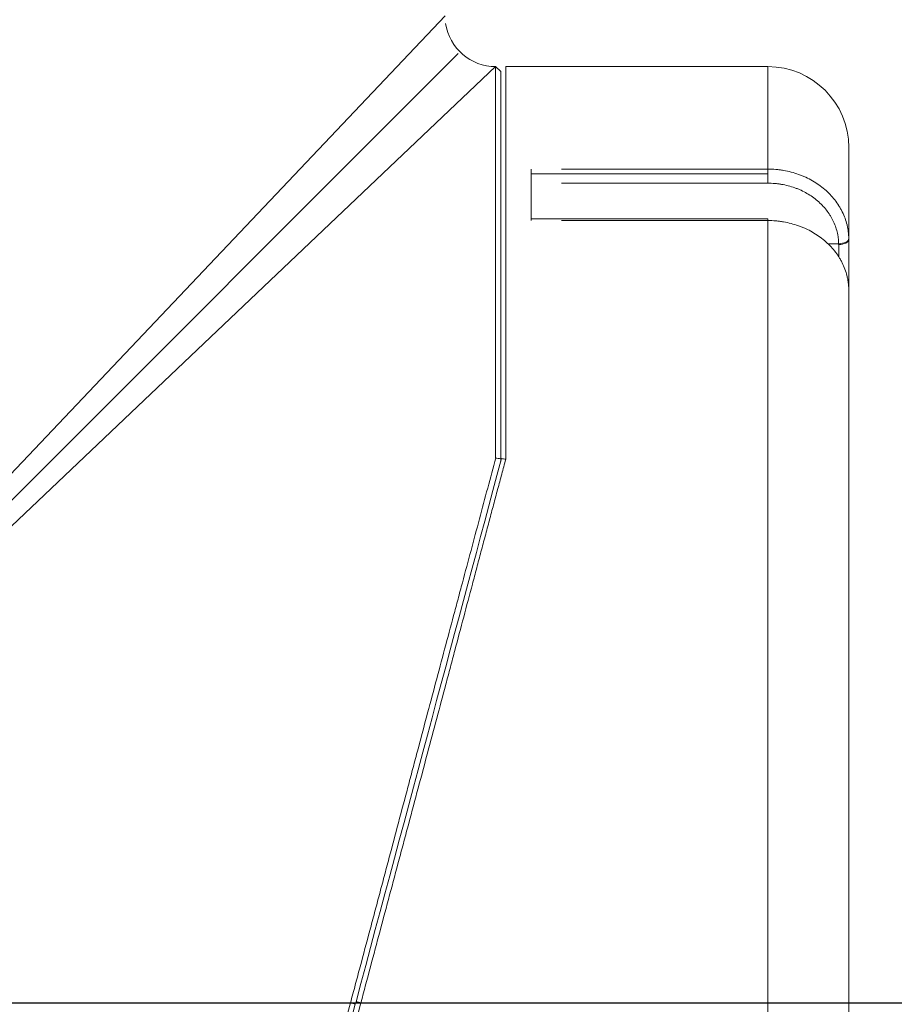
# Model space of a CAD drawing. Header units: millimetres. Extents: x 25069 to 61396, y 8621 to 21558.
# Tile 411 of 656: x 51633 to 51719, y 14430 to 14527. Entities that reach past the tile are written whole.
import ezdxf

# ---------------------------------------------------------------- set-up
doc = ezdxf.new("R2010")
doc.units = ezdxf.units.MM
doc.layers.add('10', color=7, linetype='Continuous')
doc.layers.add('dim', color=84, linetype='Continuous', lineweight=9)
doc.dimstyles.get("Standard").update_dxf_attribs({"dimtxt": 15, "dimasz": 5, "dimexe": 8, "dimexo": 5, "dimgap": 3, "dimtad": 0, "dimzin": 0, "dimdsep": 46, "dimtxsty": 'Standard', "dimblk": 'CLOSEDBLANK', "dimcen": 2, "dimclrd": 4, "dimclre": 3, "dimadec": 0, "dimazin": 0, "dimtfac": 1, "dimtofl": 0, "dimtmove": 0, "dimatfit": 3, "dimldrblk": 'CLOSEDBLANK', "dimfxl": 0, "dimtolj": 1, "dimtzin": 0, "dimarcsym": 0})

# ---------------------------------------------------------------- blocks, each defined once
blk = doc.blocks.new('_ClosedBlank')
at = {"color": 0, "linetype": 'ByBlock', "lineweight": -2}
for p, q in [((-1, 0.1667), (0, 0)), ((-1, 0.1667), (-1, -0.1667)), ((0, 0), (-1, -0.1667))]:
    blk.add_line(p, q, dxfattribs=at)
blk = doc.blocks.new('*D39')
at = {"layer": 'Defpoints', "color": 0, "lineweight": 18}
for p in [(51530.845, 15394.872), (51841.611, 15394.872), (51582.345, 14429.872)]:
    blk.add_point(p, dxfattribs=at)
at = {"layer": 'dim', "color": 3, "lineweight": -2}
for p, q in [((51550.845, 15394.872), (51861.611, 15394.872)), ((51602.345, 14429.872), (51861.611, 14429.872))]:
    blk.add_line(p, q, dxfattribs=at)
at = {"layer": 'dim', "color": 4, "lineweight": -3}
for p, q in [((51841.611, 15384.872), (51841.611, 15175.705)), ((51841.611, 14439.872), (51841.611, 14649.039))]:
    blk.add_line(p, q, dxfattribs=at)
at = {"layer": 'dim', "color": 4, "lineweight": -3, "xscale": 10, "yscale": 10, "zscale": 10}
for p, rotation in [((51841.611, 15394.872), 90), ((51841.611, 14429.872), 270)]:
    blk.add_blockref('_ClosedBlank', p, dxfattribs=dict(at, rotation=rotation))
at = {"layer": 'dim', "color": 0, "lineweight": 18, "insert": (51841.611, 14912.372), "char_height": 100, "attachment_point": 5, "rotation": 90}
blk.add_mtext('\\A1;965.00', dxfattribs=at)

msp = doc.modelspace()

# ---------------------------------------------------------------- linework, layer by layer
at = {"layer": '10', "color": 7, "linetype": 'Continuous', "lineweight": 15}
for p, q in [((51582.345, 14429.872), (51674.845, 14527.372)), ((51582.345, 14429.872), (51676.142, 14523.669)), ((51679.845, 14522.372), (51582.345, 14429.872)), ((51680.345, 14521.872), (51679.845, 14522.372)), ((51679.845, 14522.372), (51679.845, 14483.72)), ((51680.845, 14522.372), (51680.845, 14483.588)), ((51706.745, 14522.372), (51680.845, 14522.372)), ((51706.745, 14522.372), (51706.745, 14512.246)), ((51680.345, 14521.872), (51680.345, 14483.637)), ((51680.345, 14521.872), (51680.345, 14483.363)), ((51714.745, 14514.372), (51714.745, 14505.285)), ((51683.345, 14507.162), (51683.345, 14512.246)), ((51706.745, 14511.762), (51683.345, 14511.762)), ((51686.345, 14512.246), (51706.745, 14512.246)), ((51706.745, 14512.246), (51706.745, 14510.856)), ((51706.745, 14510.856), (51686.345, 14510.856)), ((51706.745, 14507.327), (51683.345, 14507.327)), ((51706.745, 14507.162), (51686.345, 14507.162)), ((51706.745, 14507.327), (51706.745, 14507.162)), ((51706.745, 14429.872), (51706.745, 14507.162)), ((51713.744, 14504.872), (51712.687, 14504.872)), ((51713.745, 14503.597), (51713.745, 14504.802)), ((51714.745, 14500.255), (51714.745, 14505.285)), ((51714.745, 14500.256), (51714.745, 14429.872)), ((51714.745, 14500.255), (51714.745, 14429.872)), ((51662.493, 14429.872), (51582.345, 14429.872)), ((51657.455, 14399.872), (51665.494, 14429.872)), ((51666.529, 14429.872), (51658.491, 14399.872)), ((51665.494, 14429.872), (51665.977, 14429.742)), ((51669.53, 14429.872), (51706.745, 14429.872)), ((51714.745, 14429.872), (51706.745, 14429.872)), ((51706.745, 14399.872), (51706.745, 14429.872)), ((51714.745, 14399.872), (51714.745, 14429.872)), ((51714.745, 14429.872), (51714.745, 14399.872)), ((51665.977, 14429.742), (51658.008, 14400.002))]:
    msp.add_line(p, q, dxfattribs=at)
for centre, radius, start, end in [((51679.845, 14527.372), 5, 188.45102, 270.09929), ((51706.745, 14514.372), 8, 0, 90)]:
    msp.add_arc(centre, radius, start, end, dxfattribs=at)
for centre, major_axis, ratio, start_param, end_param in [((51713.744, 14505.372), (1, 0.016), 0.499949, 4.70414, 6.27573), ((51713.745, 14505.285), (1, 0), 0.482532, 4.712389, 6.283185)]:
    msp.add_ellipse(centre, major_axis=major_axis, ratio=ratio, start_param=start_param, end_param=end_param, dxfattribs=at)
for points, knots in [([(51706.745, 14512.246), (51707.006, 14512.246), (51707.267, 14512.235), (51707.593, 14512.207), (51707.658, 14512.201), (51707.787, 14512.187), (51707.981, 14512.164), (51708.173, 14512.136), (51708.553, 14512.07), (51709.054, 14511.961), (51709.542, 14511.811), (51709.902, 14511.682), (51710.022, 14511.637), (51710.199, 14511.564), (51710.258, 14511.54), (51710.375, 14511.489), (51710.433, 14511.463), (51710.72, 14511.331), (51711.165, 14511.101), (51711.581, 14510.835), (51711.983, 14510.552), (51712.176, 14510.401), (51712.549, 14510.082), (51712.724, 14509.915), (51713.055, 14509.57), (51713.366, 14509.211), (51713.636, 14508.828), (51713.792, 14508.58), (51713.823, 14508.53), (51713.883, 14508.429), (51713.912, 14508.378), (51713.998, 14508.225), (51714.052, 14508.122), (51714.204, 14507.81), (51714.384, 14507.389), (51714.515, 14506.955), (51714.596, 14506.625), (51714.62, 14506.514), (51714.651, 14506.346), (51714.661, 14506.29), (51714.679, 14506.178), (51714.687, 14506.122), (51714.723, 14505.839), (51714.74, 14505.612), (51714.744, 14505.385)], [0, 0, 0, 0, 0.0625, 0.0625, 0.078125, 0.078125, 0.09375, 0.125, 0.125, 0.1875, 0.25, 0.25, 0.28125, 0.28125, 0.296875, 0.296875, 0.3125, 0.3125, 0.375, 0.4375, 0.4375, 0.5, 0.5, 0.5625, 0.5625, 0.625, 0.6875, 0.6875, 0.703125, 0.703125, 0.71875, 0.71875, 0.75, 0.75, 0.8125, 0.875, 0.875, 0.90625, 0.90625, 0.921875, 0.921875, 0.9375, 0.9375, 1, 1, 1, 1]), ([(51713.744, 14504.872), (51713.741, 14505.07), (51713.726, 14505.268), (51713.694, 14505.514), (51713.687, 14505.563), (51713.671, 14505.661), (51713.646, 14505.808), (51713.615, 14505.953), (51713.544, 14506.241), (51713.429, 14506.619), (51713.272, 14506.987), (51713.138, 14507.258), (51713.091, 14507.348), (51713.016, 14507.482), (51712.991, 14507.526), (51712.938, 14507.614), (51712.912, 14507.658), (51712.775, 14507.874), (51712.539, 14508.208), (51712.267, 14508.521), (51711.977, 14508.822), (51711.824, 14508.967), (51711.498, 14509.246), (51711.328, 14509.378), (51710.977, 14509.625), (51710.613, 14509.856), (51710.223, 14510.057), (51709.972, 14510.172), (51709.921, 14510.195), (51709.819, 14510.239), (51709.768, 14510.261), (51709.612, 14510.324), (51709.508, 14510.364), (51709.193, 14510.476), (51708.766, 14510.607), (51708.328, 14510.702), (51707.994, 14510.759), (51707.883, 14510.776), (51707.714, 14510.798), (51707.657, 14510.804), (51707.544, 14510.816), (51707.487, 14510.822), (51707.202, 14510.846), (51706.974, 14510.856), (51706.745, 14510.856)], [0, 0, 0, 0, 0.0625, 0.0625, 0.078125, 0.078125, 0.09375, 0.125, 0.125, 0.1875, 0.25, 0.25, 0.28125, 0.28125, 0.296875, 0.296875, 0.3125, 0.3125, 0.375, 0.4375, 0.4375, 0.5, 0.5, 0.5625, 0.5625, 0.625, 0.6875, 0.6875, 0.703125, 0.703125, 0.71875, 0.71875, 0.75, 0.75, 0.8125, 0.875, 0.875, 0.90625, 0.90625, 0.921875, 0.921875, 0.9375, 0.9375, 1, 1, 1, 1]), ([(51714.743, 14500.388), (51714.738, 14500.613), (51714.72, 14500.837), (51714.682, 14501.116), (51714.674, 14501.172), (51714.655, 14501.283), (51714.626, 14501.449), (51714.589, 14501.613), (51714.507, 14501.939), (51714.374, 14502.368), (51714.193, 14502.784), (51714.039, 14503.092), (51713.985, 14503.194), (51713.899, 14503.345), (51713.87, 14503.395), (51713.81, 14503.495), (51713.779, 14503.544), (51713.623, 14503.789), (51713.352, 14504.167), (51713.041, 14504.521), (51712.71, 14504.862), (51712.534, 14505.026), (51712.162, 14505.342), (51711.969, 14505.49), (51711.567, 14505.77), (51711.152, 14506.032), (51710.708, 14506.259), (51710.422, 14506.389), (51710.364, 14506.415), (51710.248, 14506.465), (51710.189, 14506.489), (51710.012, 14506.561), (51709.893, 14506.606), (51709.533, 14506.733), (51709.047, 14506.881), (51708.548, 14506.988), (51708.168, 14507.053), (51708.041, 14507.072), (51707.848, 14507.097), (51707.784, 14507.104), (51707.655, 14507.118), (51707.59, 14507.124), (51707.266, 14507.151), (51707.005, 14507.162), (51706.745, 14507.162)], [0, 0, 0, 0, 0.0625, 0.0625, 0.078125, 0.078125, 0.09375, 0.125, 0.125, 0.1875, 0.25, 0.25, 0.28125, 0.28125, 0.296875, 0.296875, 0.3125, 0.3125, 0.375, 0.4375, 0.4375, 0.5, 0.5, 0.5625, 0.5625, 0.625, 0.6875, 0.6875, 0.703125, 0.703125, 0.71875, 0.71875, 0.75, 0.75, 0.8125, 0.875, 0.875, 0.90625, 0.90625, 0.921875, 0.921875, 0.9375, 0.9375, 1, 1, 1, 1]), ([(51665.494, 14429.872), (51665.654, 14430.469), (51665.815, 14431.066), (51666.135, 14432.26), (51666.295, 14432.856), (51666.774, 14434.646), (51667.092, 14435.838), (51667.568, 14437.625), (51667.727, 14438.22), (51668.043, 14439.41), (51668.202, 14440.004), (51668.517, 14441.191), (51668.675, 14441.784), (51668.911, 14442.672), (51668.99, 14442.968), (51669.147, 14443.56), (51669.539, 14445.037), (51670.242, 14447.684), (51670.862, 14450.019), (51671.325, 14451.763), (51671.479, 14452.344), (51671.787, 14453.502), (51671.941, 14454.08), (51672.401, 14455.811), (51673.011, 14458.103), (51673.915, 14461.496), (51674.809, 14464.842), (51675.397, 14467.042), (51675.762, 14468.408), (51675.835, 14468.68), (51675.981, 14469.225), (51676.053, 14469.496), (51676.271, 14470.309), (51676.415, 14470.848), (51676.846, 14472.458), (51677.414, 14474.581), (51678.247, 14477.698), (51679.061, 14480.748), (51679.589, 14482.736), (51679.85, 14483.719)], [0, 0, 0, 0, 0.03125, 0.03125, 0.0625, 0.0625, 0.125, 0.125, 0.15625, 0.15625, 0.1875, 0.1875, 0.21875, 0.21875, 0.234375, 0.234375, 0.25, 0.3125, 0.375, 0.375, 0.40625, 0.40625, 0.4375, 0.4375, 0.5, 0.5625, 0.625, 0.6875, 0.6875, 0.703125, 0.703125, 0.71875, 0.71875, 0.75, 0.75, 0.8125, 0.875, 0.9375, 1, 1, 1, 1]), ([(51666.046, 14430.001), (51671.139, 14449.009), (51676.221, 14467.973), (51680.381, 14483.499), (51680.4, 14483.572), (51680.42, 14483.644)], [0, 0, 0, 0, 0.995334, 0.995334, 1, 1, 1, 1]), ([(51680.845, 14483.588), (51680.712, 14483.098), (51680.58, 14482.604), (51680.313, 14481.611), (51680.045, 14480.611), (51679.774, 14479.599), (51679.502, 14478.581), (51679.366, 14478.069), (51679.091, 14477.039), (51678.953, 14476.521), (51678.676, 14475.48), (51678.537, 14474.956), (51678.327, 14474.167), (51678.257, 14473.903), (51678.117, 14473.374), (51678.046, 14473.109), (51677.834, 14472.312), (51677.693, 14471.779), (51677.266, 14470.171), (51676.692, 14468.008), (51676.108, 14465.81), (51675.667, 14464.148), (51675.519, 14463.592), (51675.296, 14462.754), (51675.222, 14462.474), (51675.073, 14461.914), (51674.7, 14460.512), (51674.024, 14457.971), (51673.112, 14454.549), (51672.189, 14451.092), (51671.567, 14448.764), (51671.176, 14447.301), (51671.097, 14447.009), (51670.941, 14446.422), (51670.705, 14445.543), (51670.47, 14444.662), (51669.998, 14442.899), (51669.368, 14440.544), (51668.421, 14437.001), (51667.473, 14433.444), (51666.84, 14431.065), (51666.524, 14429.873)], [0, 0, 0, 0, 0.03125, 0.03125, 0.0625, 0.09375, 0.09375, 0.125, 0.125, 0.15625, 0.15625, 0.1875, 0.1875, 0.203125, 0.203125, 0.21875, 0.21875, 0.25, 0.25, 0.3125, 0.375, 0.375, 0.40625, 0.40625, 0.421875, 0.421875, 0.4375, 0.5, 0.5625, 0.625, 0.6875, 0.6875, 0.703125, 0.703125, 0.71875, 0.75, 0.75, 0.8125, 0.875, 0.9375, 1, 1, 1, 1]), ([(51679.851, 14483.699), (51679.933, 14483.689), (51680.015, 14483.678), (51680.18, 14483.658), (51680.262, 14483.647), (51680.345, 14483.637)], [0, 0, 0, 0, 0.5, 0.5, 1, 1, 1, 1])]:
    msp.add_open_spline(points, degree=3, knots=knots, dxfattribs=at)
for points, degree in [([(51713.745, 14504.802), (51713.745, 14504.825), (51713.744, 14504.849), (51713.744, 14504.872)], 3), ([(51714.744, 14505.385), (51714.744, 14505.351), (51714.745, 14505.318), (51714.745, 14505.285)], 3), ([(51714.745, 14500.255), (51714.745, 14500.299), (51714.744, 14500.343), (51714.743, 14500.388)], 3), ([(51680.345, 14483.637), (51680.345, 14483.546), (51680.345, 14483.455), (51680.345, 14483.363)], 3), ([(51680.42, 14483.644), (51680.561, 14483.625), (51680.703, 14483.606), (51680.845, 14483.588)], 3), ([(51666.053, 14430.026), (51666.028, 14429.932), (51666.002, 14429.837), (51665.977, 14429.742)], 3), ([(51666.046, 14430.001), (51666.529, 14429.872)], 1)]:
    msp.add_open_spline(points, degree=degree, dxfattribs=at)

# ---------------------------------------------------------------- dimensions: what is measured, and where the dimension line sits
at = {"layer": 'dim', "lineweight": 18}
dim = msp.add_linear_dim(base=(51841.611, 15394.872), p1=(51582.345, 14429.872), p2=(51530.845, 15394.872), angle=90, dimstyle='Standard', override={"dimscale": 2, "dimtxt": 50, "dimexe": 10, "dimexo": 10, "dimgap": 15, "dimlwd": 65533}, dxfattribs=at)
dim.commit()
dim.dimension.update_dxf_attribs({"geometry": '*D39', "text_midpoint": (51841.611, 14912.372)})

doc.saveas('drawing.dxf')
